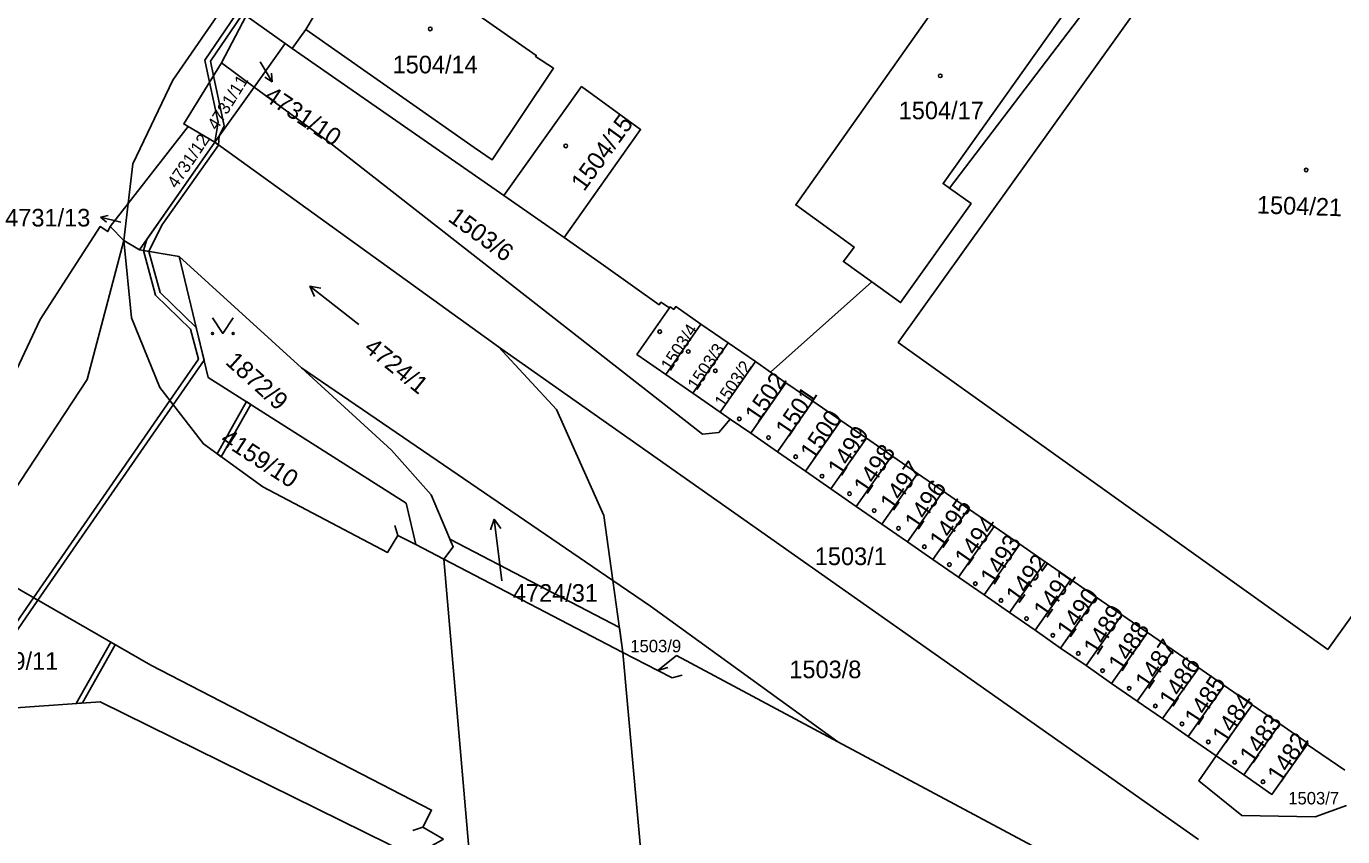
# Model space of a CAD drawing. Extents: x -756746 to -753363, y -1166406 to -1161727.
# Drawn here: x -755596.6 to -755469.5, y -1164562.3 to -1164484.1 of the extents above; entities that cross this region are included whole.
import ezdxf

# ---------------------------------------------------------------- set-up
doc = ezdxf.new("R2010")
doc.units = 0
for name, color, linetype in [('Hranice parcel', 7, 'Continuous'), ('Parcelní čísla', 7, 'Continuous'), ('Pop  PČ popisy', 7, 'Continuous'), ('Vnitřní kresba', 7, 'Continuous'), ('Věcná břemena k části', 7, 'Continuous'), ('Značky budov', 7, 'Continuous'), ('Značky kultur', 7, 'Continuous')]:
    doc.layers.add(name, color=color, linetype=linetype)

msp = doc.modelspace()

# ---------------------------------------------------------------- linework, layer by layer
at = {"layer": 'Hranice parcel'}
for p, q in [((-755575.33, -1164483.05), (-755577.71, -1164487.62)), ((-755575.33, -1164483.05), (-755571.55, -1164485.75)), ((-755568.75, -1164483.03), (-755569.58, -1164484.37)), ((-755569.58, -1164484.37), (-755570.88, -1164486.22)), ((-755570.88, -1164486.22), (-755571.55, -1164485.75)), ((-755550.46, -1164500.43), (-755570.88, -1164486.22)), ((-755577.71, -1164487.62), (-755574.55, -1164489.94)), ((-755574.55, -1164489.94), (-755578.36, -1164495.28)), ((-755580.92, -1164493.76), (-755586.72, -1164501.18)), ((-755580.92, -1164493.76), (-755578.36, -1164495.28)), ((-755578.36, -1164495.28), (-755585.61, -1164505.66)), ((-755578.36, -1164495.28), (-755550.98, -1164515.04)), ((-755544.64, -1164504.48), (-755550.46, -1164500.43)), ((-755588.47, -1164503.42), (-755586.72, -1164501.18)), ((-755586.72, -1164501.18), (-755587.14, -1164504.76)), ((-755587.14, -1164504.76), (-755588.47, -1164503.42)), ((-755585.61, -1164505.66), (-755587.14, -1164504.76)), ((-755581.8, -1164506.3), (-755585.61, -1164505.66)), ((-755569.99, -1164517.07), (-755581.8, -1164506.3)), ((-755514.93, -1164508.76), (-755524.7, -1164517.47)), ((-755531.42, -1164512.83), (-755534.81, -1164517.69)), ((-755528.79, -1164514.65), (-755531.42, -1164512.83)), ((-755528.79, -1164514.65), (-755532.19, -1164519.51)), ((-755526.16, -1164516.46), (-755528.79, -1164514.65)), ((-755550.98, -1164515.04), (-755483.39, -1164562.6)), ((-755550.98, -1164515.04), (-755545.38, -1164521.07)), ((-755569.99, -1164517.07), (-755539.93, -1164537.59)), ((-755526.16, -1164516.46), (-755529.56, -1164521.33)), ((-755524.7, -1164517.47), (-755526.16, -1164516.46)), ((-755534.81, -1164517.69), (-755532.19, -1164519.51)), ((-755523.21, -1164518.5), (-755526.61, -1164523.38)), ((-755523.21, -1164518.5), (-755524.7, -1164517.47)), ((-755520.62, -1164520.29), (-755523.21, -1164518.5)), ((-755532.19, -1164519.51), (-755529.56, -1164521.33)), ((-755545.38, -1164521.07), (-755540.79, -1164531.31)), ((-755520.62, -1164520.29), (-755524.03, -1164525.17)), ((-755517.93, -1164522.15), (-755520.62, -1164520.29)), ((-755529.56, -1164521.33), (-755528.59, -1164522.01)), ((-755528.59, -1164522.01), (-755526.61, -1164523.38)), ((-755517.93, -1164522.15), (-755521.34, -1164527.03)), ((-755515.45, -1164523.86), (-755517.93, -1164522.15)), ((-755526.61, -1164523.38), (-755524.03, -1164525.17)), ((-755515.45, -1164523.86), (-755518.88, -1164528.74)), ((-755512.99, -1164525.56), (-755515.45, -1164523.86)), ((-755524.03, -1164525.17), (-755521.34, -1164527.03)), ((-755512.99, -1164525.56), (-755516.42, -1164530.44)), ((-755510.52, -1164527.27), (-755512.99, -1164525.56)), ((-755521.34, -1164527.03), (-755518.88, -1164528.74)), ((-755510.52, -1164527.27), (-755513.95, -1164532.16)), ((-755508.05, -1164528.97), (-755510.52, -1164527.27)), ((-755518.88, -1164528.74), (-755516.42, -1164530.44)), ((-755508.05, -1164528.97), (-755511.48, -1164533.87)), ((-755505.59, -1164530.68), (-755508.05, -1164528.97)), ((-755540.79, -1164531.31), (-755539.93, -1164537.59)), ((-755516.42, -1164530.44), (-755513.95, -1164532.16)), ((-755505.59, -1164530.68), (-755509.03, -1164535.57)), ((-755503.12, -1164532.38), (-755505.59, -1164530.68)), ((-755513.95, -1164532.16), (-755511.48, -1164533.87)), ((-755503.12, -1164532.38), (-755506.56, -1164537.28)), ((-755500.65, -1164534.09), (-755503.12, -1164532.38)), ((-755511.48, -1164533.87), (-755509.03, -1164535.57)), ((-755558.94, -1164534.13), (-755556.23, -1164535.55)), ((-755500.65, -1164534.09), (-755504.09, -1164538.99)), ((-755498.18, -1164535.8), (-755500.65, -1164534.09)), ((-755556.23, -1164535.55), (-755538.97, -1164544.55)), ((-755509.03, -1164535.57), (-755506.56, -1164537.28)), ((-755498.18, -1164535.8), (-755501.64, -1164540.69)), ((-755495.71, -1164537.5), (-755498.18, -1164535.8)), ((-755539.93, -1164537.59), (-755538.97, -1164544.55)), ((-755506.56, -1164537.28), (-755504.09, -1164538.99)), ((-755495.71, -1164537.5), (-755499.17, -1164542.4)), ((-755493.25, -1164539.21), (-755495.71, -1164537.5)), ((-755504.09, -1164538.99), (-755501.64, -1164540.69)), ((-755493.25, -1164539.21), (-755496.7, -1164544.12)), ((-755490.78, -1164540.91), (-755493.25, -1164539.21)), ((-755501.64, -1164540.69), (-755499.17, -1164542.4)), ((-755490.78, -1164540.91), (-755494.24, -1164545.82)), ((-755488.31, -1164542.62), (-755490.78, -1164540.91)), ((-755499.17, -1164542.4), (-755496.7, -1164544.12)), ((-755488.31, -1164542.62), (-755491.78, -1164547.53)), ((-755485.84, -1164544.32), (-755488.31, -1164542.62)), ((-755533.78, -1164544.85), (-755518.19, -1164553.18)), ((-755496.7, -1164544.12), (-755494.24, -1164545.82)), ((-755485.84, -1164544.32), (-755489.31, -1164549.24)), ((-755483.37, -1164546.03), (-755485.84, -1164544.32)), ((-755494.24, -1164545.82), (-755491.78, -1164547.53)), ((-755483.37, -1164546.03), (-755486.85, -1164550.94)), ((-755480.91, -1164547.73), (-755483.37, -1164546.03)), ((-755491.78, -1164547.53), (-755489.31, -1164549.24)), ((-755480.91, -1164547.73), (-755484.38, -1164552.66)), ((-755478.21, -1164549.6), (-755480.91, -1164547.73)), ((-755489.31, -1164549.24), (-755486.85, -1164550.94)), ((-755478.21, -1164549.6), (-755481.68, -1164554.53)), ((-755475.53, -1164551.45), (-755478.21, -1164549.6)), ((-755486.85, -1164550.94), (-755484.38, -1164552.66)), ((-755475.53, -1164551.45), (-755479.01, -1164556.38)), ((-755484.38, -1164552.66), (-755481.68, -1164554.53)), ((-755518.19, -1164553.18), (-755486.93, -1164569.87)), ((-755472.89, -1164553.44), (-755469.27, -1164555.91)), ((-755481.68, -1164554.53), (-755479.01, -1164556.38)), ((-755556.29, -1164562.59), (-755558.28, -1164561.43))]:
    msp.add_line(p, q, dxfattribs=at)
for points in [[(-755458.15, -1164435.04), (-755458.53, -1164435.5), (-755507.42, -1164499.71)], [(-755470.89, -1164544.25), (-755512.38, -1164514.6), (-755473.8, -1164460.66), (-755432.31, -1164490.34), (-755470.89, -1164544.25)], [(-755569.58, -1164484.37), (-755553.31, -1164495.79), (-755551.57, -1164496.96), (-755545.65, -1164488.13), (-755547.38, -1164486.98), (-755547.32, -1164486.89), (-755561.49, -1164476.98), (-755560.78, -1164475.99), (-755562.49, -1164474.77), (-755563.21, -1164475.77), (-755563.53, -1164475.54), (-755566.12, -1164479.26), (-755566.7, -1164478.87), (-755567.31, -1164479.78), (-755566.75, -1164480.16), (-755568.75, -1164483.03)], [(-755507.42, -1164499.71), (-755508.05, -1164499.27), (-755495.13, -1164481.08), (-755503.7, -1164474.99), (-755522.27, -1164501.32), (-755516.64, -1164505.4), (-755517.66, -1164506.8), (-755514.93, -1164508.76)], [(-755586.72, -1164501.18), (-755586.27, -1164497.37), (-755582.42, -1164489.27), (-755577.79, -1164482.62)], [(-755571.55, -1164485.75), (-755572.59, -1164487.2), (-755574.55, -1164489.94)], [(-755577.71, -1164487.62), (-755581.35, -1164493.51), (-755580.92, -1164493.76)], [(-755574.55, -1164489.94), (-755567.28, -1164495.29), (-755531.26, -1164523.46), (-755529.68, -1164523.29), (-755528.59, -1164522.01)], [(-755544.64, -1164504.48), (-755537.25, -1164494.03), (-755542.95, -1164489.9), (-755550.46, -1164500.43)], [(-755507.42, -1164499.71), (-755505.34, -1164501.19), (-755512.14, -1164510.76), (-755514.93, -1164508.76)], [(-755588.47, -1164503.42), (-755588.69, -1164503.9), (-755589.43, -1164503.42), (-755595.21, -1164512.4), (-755601.5, -1164525.69), (-755606.61, -1164533.39)], [(-755534.47, -1164511.28), (-755535.29, -1164510.73), (-755535.47, -1164510.98), (-755540.84, -1164507.13), (-755544.64, -1164504.48)], [(-755602.17, -1164535.63), (-755590.68, -1164518.2), (-755587.14, -1164504.76)], [(-755558.94, -1164534.13), (-755560.67, -1164533.26), (-755561.68, -1164534.89), (-755573.73, -1164528.54), (-755579.45, -1164524.4), (-755583.65, -1164518.95), (-755586.4, -1164512.24), (-755587.14, -1164504.76)], [(-755581.8, -1164506.3), (-755578.99, -1164517.98), (-755559.87, -1164530.13), (-755558.94, -1164534.13)], [(-755534.47, -1164511.28), (-755537.6, -1164515.76), (-755534.81, -1164517.69)], [(-755531.42, -1164512.83), (-755533.85, -1164511.14), (-755534.05, -1164511.42), (-755534.4, -1164511.18), (-755534.47, -1164511.28)], [(-755556.23, -1164535.55), (-755555.34, -1164534.35), (-755557.47, -1164529.32), (-755561.29, -1164525.01), (-755569.99, -1164517.07)], [(-755558.28, -1164561.43), (-755557.43, -1164559.77), (-755584.54, -1164545.78), (-755602.17, -1164535.63)], [(-755539.93, -1164537.59), (-755536.3, -1164540.07), (-755518.19, -1164553.18)], [(-755538.97, -1164544.55), (-755535.57, -1164546.3), (-755533.78, -1164544.85)], [(-755556.29, -1164562.59), (-755559.19, -1164564.21), (-755589.42, -1164549.3), (-755599.84, -1164550.06), (-755613.82, -1164555.33), (-755620.93, -1164562.95)], [(-755472.89, -1164553.44), (-755472.81, -1164553.33), (-755475.53, -1164551.45)], [(-755479.01, -1164556.38), (-755476.3, -1164558.26), (-755472.89, -1164553.44)], [(-755469.1, -1164559.34), (-755472.13, -1164560.43), (-755479.2, -1164560.3), (-755483.37, -1164556.94), (-755481.68, -1164554.53)]]:
    msp.add_lwpolyline(points, dxfattribs=at)
at = {"layer": 'Pop  PČ popisy'}
for p, q in [((-755573.96, -1164487.5), (-755572.83, -1164489.45)), ((-755572.83, -1164489.45), (-755573.54, -1164488.99)), ((-755572.83, -1164489.45), (-755572.89, -1164488.61)), ((-755589.39, -1164502.51), (-755588.66, -1164502.35)), ((-755587.44, -1164503), (-755589.39, -1164502.51)), ((-755589.39, -1164502.51), (-755588.82, -1164503))]:
    msp.add_line(p, q, dxfattribs=at)
at = {"layer": 'Vnitřní kresba'}
for p, q in [((-755560.96, -1164532.3), (-755560.67, -1164533.26)), ((-755553.8, -1164563.79), (-755556.23, -1164535.55)), ((-755536.41, -1164572.82), (-755538.97, -1164544.55)), ((-755534.61, -1164546.01), (-755535.57, -1164546.3)), ((-755535.57, -1164546.3), (-755534.19, -1164547)), ((-755533.23, -1164546.73), (-755534.19, -1164547)), ((-755559.23, -1164561.74), (-755558.28, -1164561.43))]:
    msp.add_line(p, q, dxfattribs=at)
at = {"layer": 'Věcná břemena k části'}
msp.add_lwpolyline([(-755565.89, -1164467.62), (-755579.32, -1164487.34), (-755578.86, -1164489.48), (-755578.04, -1164493.33), (-755578.36, -1164495.28), (-755578, -1164495.54), (-755577.92, -1164494.67), (-755577.45, -1164493.69), (-755578.48, -1164488.86), (-755578.78, -1164487.44), (-755565.41, -1164467.8)], dxfattribs=at)
msp.add_lwpolyline([(-755565.89, -1164467.62), (-755579.32, -1164487.34), (-755578.86, -1164489.48), (-755578.04, -1164493.33), (-755578.36, -1164495.28), (-755578, -1164495.54), (-755577.92, -1164494.67), (-755577.45, -1164493.69), (-755578.48, -1164488.86), (-755578.78, -1164487.44), (-755565.41, -1164467.8)], dxfattribs=at)
for points in [[(-755584.73, -1164505.81), (-755583.48, -1164503.29), (-755578, -1164495.54), (-755578.36, -1164495.28), (-755584.92, -1164504.67), (-755585.23, -1164505.72)], [(-755578, -1164495.54), (-755578.36, -1164495.28), (-755584.92, -1164504.67), (-755585.23, -1164505.72), (-755584.73, -1164505.81), (-755583.48, -1164503.29)], [(-755578, -1164495.54), (-755578.36, -1164495.28), (-755584.92, -1164504.67), (-755585.23, -1164505.72), (-755584.73, -1164505.81), (-755583.48, -1164503.29)], [(-755583.64, -1164509.77), (-755584.73, -1164505.81), (-755585.23, -1164505.72), (-755584.08, -1164510.03), (-755580.7, -1164513.32), (-755579.93, -1164516.22), (-755582.69, -1164520.2), (-755582.36, -1164520.62), (-755579.39, -1164516.32), (-755580.15, -1164513.16)], [(-755582.69, -1164520.2), (-755582.36, -1164520.62), (-755579.39, -1164516.32), (-755580.15, -1164513.16), (-755583.64, -1164509.77), (-755584.73, -1164505.81), (-755585.23, -1164505.72), (-755584.08, -1164510.03), (-755580.7, -1164513.32), (-755579.93, -1164516.22)], [(-755595.86, -1164539.26), (-755595.43, -1164539.51), (-755582.36, -1164520.62), (-755582.69, -1164520.2)], [(-755582.36, -1164520.62), (-755582.69, -1164520.2), (-755595.86, -1164539.26), (-755595.43, -1164539.51)], [(-755582.36, -1164520.62), (-755582.69, -1164520.2), (-755595.86, -1164539.26), (-755595.43, -1164539.51)], [(-755582.36, -1164520.62), (-755582.69, -1164520.2), (-755595.86, -1164539.26), (-755595.43, -1164539.51)], [(-755574.88, -1164520.59), (-755575.3, -1164520.32), (-755578.14, -1164525.35), (-755577.73, -1164525.64)], [(-755556.23, -1164535.55), (-755538.97, -1164544.55), (-755539.3, -1164542.12), (-755555.66, -1164533.59), (-755555.34, -1164534.35)], [(-755605.4, -1164552.16), (-755609.6, -1164556.55), (-755610.82, -1164557.27), (-755616.32, -1164558.41), (-755616.71, -1164558.42), (-755619.17, -1164558.51), (-755622.8, -1164558.64), (-755623.25, -1164559.15), (-755622.94, -1164559.6), (-755622.56, -1164559.14), (-755619.67, -1164559.03), (-755617.19, -1164558.94), (-755616.26, -1164558.91), (-755610.64, -1164557.75), (-755609.3, -1164556.95), (-755604.31, -1164551.74), (-755602.79, -1164550.16), (-755595.43, -1164539.51), (-755595.86, -1164539.26), (-755603.17, -1164549.84)], [(-755604.31, -1164551.74), (-755602.79, -1164550.16), (-755595.43, -1164539.51), (-755595.86, -1164539.26), (-755603.17, -1164549.84), (-755605.4, -1164552.16), (-755609.6, -1164556.55), (-755610.82, -1164557.27), (-755616.32, -1164558.41), (-755616.71, -1164558.42), (-755619.17, -1164558.51), (-755622.8, -1164558.64), (-755623.25, -1164559.15), (-755622.94, -1164559.6), (-755622.56, -1164559.14), (-755619.67, -1164559.03), (-755617.19, -1164558.94), (-755616.26, -1164558.91), (-755610.64, -1164557.75), (-755609.3, -1164556.95)], [(-755587.97, -1164543.81), (-755588.4, -1164543.56), (-755591.73, -1164549.47), (-755591.13, -1164549.42)]]:
    msp.add_lwpolyline(points, close=True, dxfattribs=at)
at = {"layer": 'Značky budov'}
for centre in [(-755557.56, -1164484.33), (-755508.32, -1164488.86), (-755544.47, -1164495.63), (-755472.99, -1164497.95), (-755535.4, -1164513.57), (-755532.65, -1164515.48), (-755530.03, -1164517.35), (-755527.72, -1164521.99), (-755524.9, -1164523.79), (-755522.28, -1164525.65), (-755519.73, -1164527.52), (-755517.08, -1164529.22), (-755514.7, -1164530.84), (-755512.35, -1164532.55), (-755509.85, -1164534.34), (-755507.43, -1164536.06), (-755504.93, -1164537.9), (-755502.45, -1164539.52), (-755499.99, -1164541.27), (-755497.45, -1164542.89), (-755494.99, -1164544.64), (-755492.65, -1164546.3), (-755490.08, -1164548.01), (-755487.55, -1164549.72), (-755484.98, -1164551.45), (-755482.44, -1164553.18), (-755479.89, -1164555.16), (-755477.16, -1164557.03)]:
    msp.add_circle(centre, 0.175, dxfattribs=at)
at = {"layer": 'Značky kultur'}
for p, q in [((-755564.46, -1164512.86), (-755569.19, -1164509.17)), ((-755569.19, -1164509.17), (-755568.73, -1164510.16)), ((-755569.19, -1164509.17), (-755568.11, -1164509.37)), ((-755551.37, -1164531.66), (-755551.75, -1164532.7)), ((-755550.64, -1164537.62), (-755551.37, -1164531.66)), ((-755551.37, -1164531.66), (-755550.75, -1164532.57))]:
    msp.add_line(p, q, dxfattribs=at)
msp.add_lwpolyline([(-755578.58, -1164512.24), (-755577.58, -1164513.74), (-755576.58, -1164512.24)], dxfattribs=at)
for centre in [(-755578.58, -1164513.74), (-755576.58, -1164513.74)]:
    msp.add_circle(centre, 0.1, dxfattribs=at)

# ---------------------------------------------------------------- texts
at = {"layer": 'Parcelní čísla'}
for s, height, p in [('1504/14', 1.7, (-755561.19, -1164488.62)), ('1504/17', 1.7, (-755512.33, -1164493.05)), ('4731/13', 1.7, (-755598.59, -1164503.41)), ('1503/1', 1.7, (-755520.43, -1164536.11)), ('4724/31', 1.7, (-755549.58, -1164539.65)), ('1503/9', 1.2, (-755538.24, -1164544.53)), ('4159/11', 1.7, (-755601.68, -1164546.22)), ('1503/8', 1.7, (-755522.89, -1164547.03)), ('1503/7', 1.2, (-755474.72, -1164559.22))]:
    msp.add_text(s, height=height, dxfattribs=at).set_placement(p)
for s, height, rotation, p in [('4731/11', 1.2, 58, (-755578.14, -1164494.19)), ('4731/10', 1.7, 326, (-755573.71, -1164491.14)), ('1504/15', 1.7, 54, (-755542.71, -1164500.1)), ('4731/12', 1.2, 56, (-755582.05, -1164499.81)), ('1504/21', 1.7, 358, (-755477.77, -1164502.14)), ('1503/6', 1.7, 324, (-755555.94, -1164502.81)), ('1503/4', 1.2, 57, (-755534.37, -1164517.45)), ('4724/1', 1.7, 321, (-755564.05, -1164515.33)), ('1503/3', 1.2, 56, (-755531.82, -1164519.3)), ('1872/9', 1.7, 318, (-755577.42, -1164516.62)), ('1503/2', 1.2, 56, (-755529.2, -1164520.97)), ('1502', 1.7, 56, (-755525.89, -1164522.45)), ('1501', 1.7, 56, (-755522.94, -1164523.83)), ('1500', 1.7, 56, (-755520.55, -1164526.08)), ('4159/10', 1.7, 327, (-755577.92, -1164524.26)), ('1499', 1.7, 57, (-755517.88, -1164527.64)), ('1498', 1.7, 56, (-755515.4, -1164529.38)), ('1497', 1.7, 55, (-755512.87, -1164530.99)), ('1496', 1.7, 56, (-755510.47, -1164532.83)), ('1495', 1.7, 55, (-755508.1, -1164534.61)), ('1494', 1.7, 55, (-755505.67, -1164536.3)), ('1493', 1.7, 58, (-755503.13, -1164538.15)), ('1492', 1.7, 54, (-755500.75, -1164539.93)), ('1491', 1.7, 55, (-755498.05, -1164541.35)), ('1490', 1.7, 55, (-755495.8, -1164543.24)), ('1489', 1.7, 58, (-755493.17, -1164544.93)), ('1488', 1.7, 57, (-755490.79, -1164546.51)), ('1487', 1.7, 56, (-755488.22, -1164548.22)), ('1486', 1.7, 57, (-755485.88, -1164549.93)), ('1485', 1.7, 57, (-755483.44, -1164551.72)), ('1484', 1.7, 57, (-755480.76, -1164553.44)), ('1483', 1.7, 55, (-755478.16, -1164555.4)), ('1482', 1.7, 57, (-755475.44, -1164557.24))]:
    msp.add_text(s, height=height, rotation=rotation, dxfattribs=at).set_placement(p)

doc.saveas('drawing.dxf')
